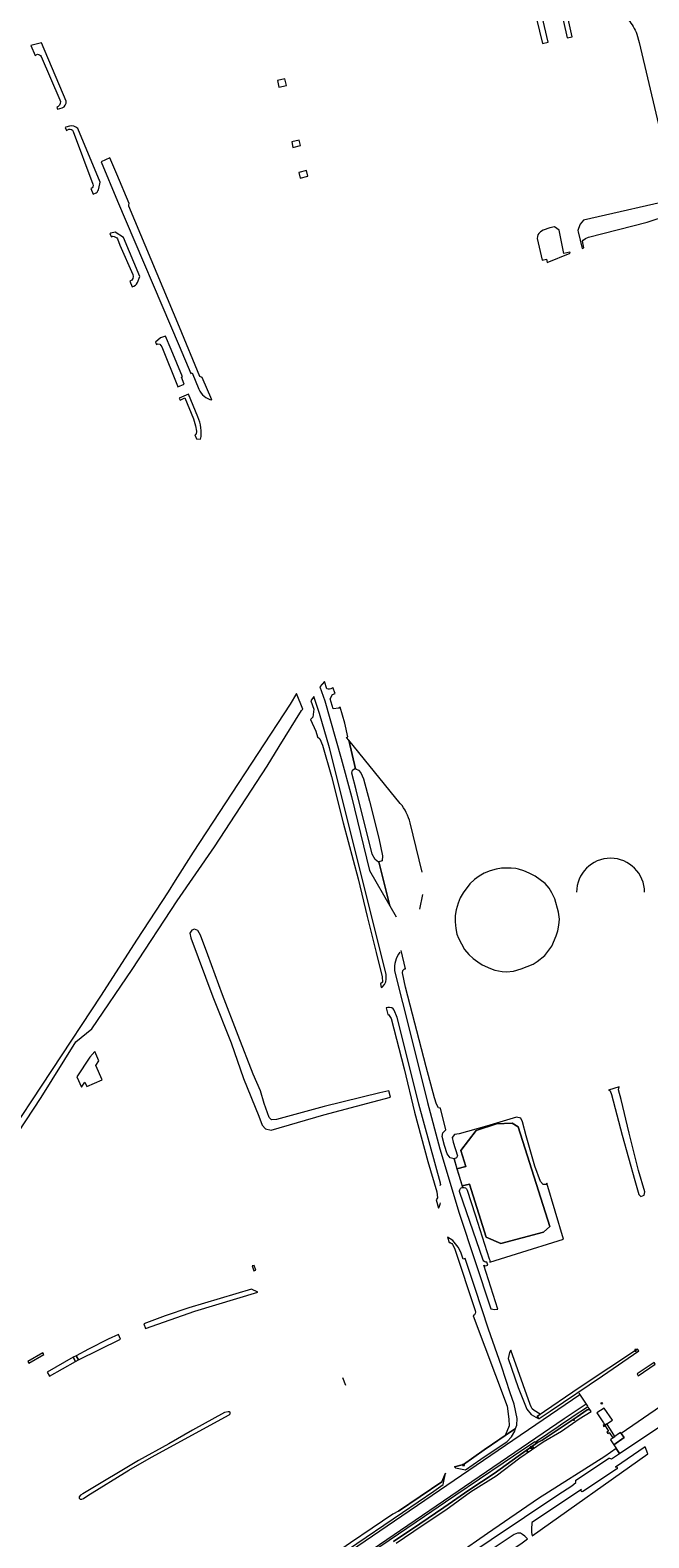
# Model space of a CAD drawing. Header units: metres. Extents: x 209813 to 223847, y 571801 to 587119.
# Tile 266 of 656: x 220478 to 220723, y 574073 to 574669. Entities that reach past the tile are written whole.
import ezdxf
from ezdxf.enums import TextEntityAlignment as Align

# ---------------------------------------------------------------- set-up
doc = ezdxf.new("R2010")
doc.units = ezdxf.units.M
for name, color, linetype, lineweight in [('B-RO-GR-BEPLANTING_CULTUUR_BOSPLANTSOEN-GV', 8, 'Continuous', 0), ('B-RO-GR-BEPLANTING_CULTUUR_HEESTERS-GV', 8, 'Continuous', 0), ('B-RO-GR-GRAS-GV', 8, 'Continuous', 0), ('B-RO-GR-GROENVOORZIENING-GV', 8, 'Continuous', 0), ('B-RO-GW-TALUD_KRUIN-G', 8, 'Continuous', 0), ('B-RO-IE-MEUBILAIR_WEGMEUBILAIR-S', 8, 'Continuous', 0), ('B-RO-IE-TERREINAFSCHEIDING_KUNSTMATIG_HEKWERK_RASTER-G', 8, 'IE-TERREINAFSCHEIDING-KUNSTMATIG', 0), ('B-RO-KW-KUNSTWERK_SLUIS-GV', 8, 'Continuous', 0), ('B-RO-KW-KUNSTWERK_STUW-GV', 8, 'Continuous', 0), ('B-RO-OG-BEBOUWING_BEZINKTANK-GV', 8, 'Continuous', 0), ('B-RO-OG-TERREIN_CULTUURSCHEIDING-GV', 8, 'Continuous', 0), ('B-RO-OG-WATER_GREPPEL-GV', 8, 'Continuous', 0), ('B-RO-OG-WEG-GV', 8, 'Continuous', 0), ('B-RO-VH-GOOT-G', 8, 'Continuous', 0), ('B-RO-VH-VERHARDING_HALFVERHARDING_GRIND-GV', 8, 'Continuous', 0), ('B-RO-VH-VERHARDING_TEGEL-GV', 8, 'Continuous', 0), ('B-RO-VW-HALTEPAAL-S', 8, 'Continuous', 0), ('B-RO-VW-MARKERING-G', 8, 'Continuous', 0), ('B-RO-VW-VERKEERSTEKEN_BORD-S', 8, 'Continuous', 0)]:
    doc.layers.add(name, color=color, linetype=linetype, lineweight=lineweight)
doc.styles.add('NLCS-ISO', font='txt')
doc.styles.add('NLCS-ISO-ANNOTATIVE-T18', font='txt', dxfattribs={"height": 1.8})
doc.linetypes.add('IE-TERREINAFSCHEIDING-KUNSTMATIG', pattern='A,4,[82,NLCS.shx,S=0.75,R=90,X=0,Y=0],4,-2', length=10)

# ---------------------------------------------------------------- blocks, each defined once
blk = doc.blocks.new('SIE-WEG_PAAL_RECLAMEBORD-SO')
at = {"color": 0, "linetype": 'ByBlock', "lineweight": 18}
blk.add_circle((0, 0), 1.5, dxfattribs=at)
at = {"color": 0, "linetype": 'ByBlock', "lineweight": 18, "style": 'NLCS-ISO'}
blk.add_text('rb', height=1.5, dxfattribs=at).set_placement((0, 0.1), align=Align.MIDDLE_CENTER)
blk = doc.blocks.new('SIE-WEG_VERKEERSBORD_STRAATNAAM-SO')
at = {"color": 0, "linetype": 'ByBlock', "lineweight": 18}
blk.add_lwpolyline([(-3.2, -1.2), (3.2, -1.2), (3.2, 1.2), (-3.2, 1.2)], close=True, dxfattribs=at)
at = {"color": 0, "linetype": 'ByBlock', "lineweight": 18, "style": 'NLCS-ISO'}
blk.add_text('straat', height=1.5, dxfattribs=at).set_placement((0, 0.2), align=Align.MIDDLE_CENTER)
blk = doc.blocks.new('SVW-HALTEPAAL-SO')
for p, q in [((-1.3, 1.1), (1.3, 1.1)), ((-1.3, -1.1), (1.3, -1.1))]:
    blk.add_line(p, q)
blk.add_lwpolyline([(-1.1, -1.8), (1.1, -1.8, 0.414214), (1.3, -1.6), (1.3, 1.6, 0.414214), (1.1, 1.8), (-1.1, 1.8, 0.414214), (-1.3, 1.6), (-1.3, -1.6, 0.414214)], format="xyb", close=True)
at = {"lineweight": 18, "style": 'NLCS-ISO'}
blk.add_text('h', height=1.8, dxfattribs=at).set_placement((0, 0), align=Align.MIDDLE_CENTER)
blk = doc.blocks.new('SAL-VERWIJZING_SYMBOOL-SO')
at = {"color": 0, "linetype": 'ByBlock', "lineweight": -2}
blk.add_circle((0, 0), 0.9, dxfattribs=at)
at = {"color": 0, "linetype": 'ByBlock', "lineweight": -2, "style": 'NLCS-ISO-ANNOTATIVE-T18'}
blk.add_attdef('SYMBOOL', (2.5, -2.5), '', height=1.8, dxfattribs=at)
blk = doc.blocks.new('SIE-WEG_BRIEVENBUS-SO')
at = {"color": 0, "linetype": 'ByBlock', "lineweight": 18}
for points in [[(2, -1), (2, 1), (-2, 1), (-2, -1)], [(-0.1, 0.2), (-0.1, 0.8), (-1.8, 0.8), (-1.8, 0.2)], [(0.1, 0.2), (0.1, 0.8), (1.8, 0.8), (1.8, 0.2)]]:
    blk.add_lwpolyline(points, close=True, dxfattribs=at)

msp = doc.modelspace()

# ---------------------------------------------------------------- linework, layer by layer
at = {"layer": 'B-RO-GR-BEPLANTING_CULTUUR_BOSPLANTSOEN-GV', "flags": 128}
msp.add_lwpolyline([(220583.172, 574406.644), (220580.645, 574402.431), (220542.34, 574343.821), (220535.158, 574332.613), (220532.395, 574328.193), (220519.821, 574309.079), (220505.954, 574287.23), (220466.547, 574227.738), (220468.673, 574222.376), (220470.019, 574228.383), (220482.21, 574246.837), (220495.932, 574268.823), (220502.192, 574274.034), (220518.167, 574297.455), (220535.947, 574324.565), (220550.738, 574346.002), (220571.628, 574377.896), (220576.255, 574385.704), (220585.137, 574399.935), (220585.729, 574400.516)], close=True, dxfattribs=at)
msp.add_lwpolyline([(220650.696, 574210.087), (220653.879, 574200.347), (220659.457, 574182.991), (220659.619, 574182.438), (220659.675, 574181.686), (220670.22, 574184.96), (220688.782, 574190.76), (220682.267, 574212.92), (220682.018, 574212.341), (220680.713, 574212.353), (220679.654, 574213.605), (220677.49, 574219.624), (220673.984, 574231.581), (220672.541, 574237.217), (220671.867, 574238.637), (220670.258, 574239.067), (220658.403, 574235.41), (220647.549, 574232.393), (220645.625, 574232.102), (220644.809, 574230.961), (220645.15, 574229.137), (220646.893, 574223.686), (220646.477, 574222.864), (220645.513, 574222.574), (220646.66, 574218.531), (220650.123, 574219.445), (220648.176, 574225.871), (220654.277, 574233.724), (220662.324, 574236.32), (220668.49, 574236.579), (220670.891, 574235.151), (220683.417, 574195.757), (220680.886, 574193.55), (220664.077, 574189.072), (220658.236, 574191.538), (220651.681, 574212.566), (220648.781, 574211.907), (220648.993, 574211.246)], dxfattribs=at)
at = {"layer": 'B-RO-GR-BEPLANTING_CULTUUR_BOSPLANTSOEN-GV'}
msp.add_lwpolyline([(220648.993, 574211.246, -0.3844053), (220650.696, 574210.087)], format="xyb", dxfattribs=at)
at = {"layer": 'B-RO-GR-BEPLANTING_CULTUUR_HEESTERS-GV', "flags": 128}
for points in [[(220679.513, 574678.511), (220677.058, 574677.948), (220680.468, 574663.814), (220682.776, 574664.345)], [(220690.828, 574681.079), (220687.052, 574680.237), (220690.311, 574666.08), (220692.278, 574666.533), (220689.641, 574678.417), (220691.292, 574678.942)]]:
    msp.add_lwpolyline(points, close=True, dxfattribs=at)
at = {"layer": 'B-RO-GR-GRAS-GV', "flags": 128}
for points in [[(220576.232, 574646.651), (220579.189, 574647.305), (220578.575, 574649.943), (220575.628, 574649.251)], [(220581.282, 574624.919), (220581.78, 574622.777), (220584.778, 574623.453), (220584.275, 574625.593)], [(220584.081, 574612.872), (220584.606, 574610.612), (220587.614, 574611.371), (220587.096, 574613.577)], [(220646.66, 574218.531), (220648.781, 574211.907), (220651.681, 574212.566), (220658.236, 574191.538), (220664.077, 574189.072), (220680.886, 574193.55), (220683.417, 574195.757), (220670.891, 574235.151), (220668.49, 574236.579), (220662.324, 574236.32), (220654.277, 574233.724), (220648.176, 574225.871), (220650.123, 574219.445)]]:
    msp.add_lwpolyline(points, close=True, dxfattribs=at)
at = {"layer": 'B-RO-GR-GROENVOORZIENING-GV', "flags": 128}
for points in [[(220624.255, 574363.158), (220603.842, 574388.169), (220606.538, 574376.833), (220607.656, 574376.387), (220608.664, 574375.269), (220609.626, 574372.929), (220612.034, 574364.015), (220615.767, 574349.398), (220617.181, 574342.388), (220617.087, 574340.497), (220615.756, 574340.033), (220620.106, 574322.662), (220622.608, 574318.318)], [(220632.858, 574335.998), (220628.143, 574355.444)], [(220631.931, 574321.332), (220633.157, 574327.161)]]:
    msp.add_lwpolyline(points, dxfattribs=at)
at = {"layer": 'B-RO-GR-GROENVOORZIENING-GV'}
msp.add_lwpolyline([(220628.143, 574355.444, 0.1088212), (220624.255, 574363.158)], format="xyb", dxfattribs=at)
at = {"layer": 'B-RO-GW-TALUD_KRUIN-G', "flags": 128}
msp.add_lwpolyline([(220699.232, 574123.384), (220698.823, 574123.364), (220698.217, 574123.22), (220694.221, 574120.4), (220680.436, 574111.241), (220678.545, 574110.225), (220670.871, 574104.883), (220661.387, 574097.948), (220651.31, 574091.353), (220641.416, 574084.609), (220631.983, 574078.048), (220621.577, 574071.166)], dxfattribs=at)
at = {"layer": 'B-RO-IE-TERREINAFSCHEIDING_KUNSTMATIG_HEKWERK_RASTER-G', "flags": 128}
for points in [[(220645.719, 574100.69), (220649.281, 574101.612), (220657.476, 574107.395), (220665.753, 574113.007)], [(220623.471, 574083.09), (220640.662, 574094.777), (220642.15, 574098.137)]]:
    msp.add_lwpolyline(points, dxfattribs=at)
at = {"layer": 'B-RO-KW-KUNSTWERK_SLUIS-GV', "flags": 128}
msp.add_lwpolyline([(220707.433, 574115.387), (220706, 574117.62), (220705.183, 574117.075), (220704.986, 574117.422), (220704.486, 574116.953), (220704.768, 574116.569), (220705.307, 574116.879), (220706.66, 574114.76), (220706.01, 574114.36), (220706.29, 574113.86), (220706.83, 574114.28), (220708.33, 574112.1), (220709.17, 574112.68)], close=True, dxfattribs=at)
at = {"layer": 'B-RO-KW-KUNSTWERK_STUW-GV', "flags": 128}
for points in [[(220708.175, 574119.07), (220704.948, 574123.818), (220701.984, 574121.972), (220704.647, 574118.018), (220705.183, 574117.075)], [(220708.693, 574109.38), (220712.771, 574112.207), (220711.59, 574113.8), (220711.365, 574114.18), (220708.33, 574112.1), (220707.39, 574111.3)]]:
    msp.add_lwpolyline(points, close=True, dxfattribs=at)
at = {"layer": 'B-RO-OG-BEBOUWING_BEZINKTANK-GV'}
msp.add_lwpolyline([(220720.87, 574328, 1), (220693.97, 574328)], format="xyb", dxfattribs=at)
at = {"layer": 'B-RO-OG-BEBOUWING_BEZINKTANK-GV', "flags": 128}
msp.add_lwpolyline([(220654.88, 574300.49), (220656.62, 574299.27), (220659.92, 574297.83), (220661.68, 574297.17), (220664.5, 574296.71), (220666.32, 574296.59), (220669.09, 574296.781), (220672.08, 574297.67), (220676.82, 574299.61), (220678.38, 574300.57), (220681.46, 574303.03), (220684.14, 574306.65), (220685.92, 574310.73), (220686.54, 574312.71), (220686.96, 574314.99), (220687.2, 574317.35), (220686.82, 574320.07), (220685.32, 574325.35), (220684.22, 574327.77), (220683.1, 574329.65), (220681.56, 574331.49), (220677.54, 574334.43), (220675.2, 574335.63), (220673.06, 574336.51), (220671, 574337.15), (220669.92, 574337.39), (220668.12, 574337.57), (220664.3, 574337.53), (220662.12, 574337.21), (220659.76, 574336.47), (220657.44, 574335.55), (220655.42, 574334.37), (220653.62, 574333.03), (220651.7, 574331.31), (220649.06, 574327.81), (220647.92, 574325.81), (220647.08, 574323.69), (220646.32, 574321.07), (220645.98, 574318.85), (220645.94, 574316.35), (220646.24, 574313.61), (220646.66, 574311.49), (220647.3, 574309.83), (220649.68, 574305.35), (220651.32, 574303.45), (220653.12, 574301.83)], close=True, dxfattribs=at)
at = {"layer": 'B-RO-OG-TERREIN_CULTUURSCHEIDING-GV'}
msp.add_lwpolyline([(220714.524, 574673.275, -0.0716799), (220717.877, 574667.567)], format="xyb", dxfattribs=at)
at = {"layer": 'B-RO-OG-TERREIN_CULTUURSCHEIDING-GV', "flags": 128}
msp.add_lwpolyline([(220717.877, 574667.567), (220718.788, 574664.219), (220729.187, 574620.029), (220729.662, 574617.928), (220730.18, 574616.31), (220730.412, 574615.829), (220735.331, 574617.244)], dxfattribs=at)
at = {"layer": 'B-RO-OG-WATER_GREPPEL-GV', "flags": 128}
for points in [[(220619.705, 574249.425), (220616.2, 574248.609), (220594.089, 574243.193), (220575.287, 574238.154), (220573.3, 574237.998), (220572.359, 574238.849), (220570.448, 574244.383), (220568.958, 574249.383), (220566.006, 574256.035), (220560.044, 574271.315), (220553.878, 574287.464), (220548.115, 574303.213), (220545.208, 574311.054), (220544.198, 574312.825), (220542.806, 574313.473), (220541.703, 574312.983), (220541.004, 574311.859), (220541.429, 574309.919), (220550.131, 574286.681), (220557.325, 574268.426), (220562.245, 574254.265), (220568.256, 574239.471), (220569.574, 574235.843), (220570.918, 574234.358), (220573.197, 574233.813), (220594, 574239.995), (220613.417, 574245.134), (220620.357, 574246.868)], [(220706.613, 574249.756), (220707.334, 574249.457), (220707.775, 574248.002), (220712.065, 574231.947), (220716.982, 574213.969), (220718.642, 574208.4), (220719.448, 574207.633), (220720.668, 574208.106), (220720.965, 574209.53), (220718.542, 574217.941), (220714.758, 574232.676), (220711.565, 574246.04), (220710.564, 574249.836), (220710.801, 574250.983)], [(220499.326, 574090.379), (220498.62, 574090.018), (220497.682, 574089.447), (220497.186, 574088.725), (220497.186, 574088.208), (220497.552, 574087.799), (220498.253, 574087.799), (220498.898, 574088.104), (220500.568, 574089.345), (220516.854, 574099.278), (220525.757, 574104.419), (220556.586, 574121.204), (220556.964, 574121.631), (220556.964, 574122.075), (220556.866, 574122.265), (220556.621, 574122.371), (220556.075, 574122.426), (220554.675, 574122.151), (220541.976, 574115.168), (220532.721, 574109.712), (220520.691, 574103.158)]]:
    msp.add_lwpolyline(points, close=True, dxfattribs=at)
at = {"layer": 'B-RO-OG-WEG-GV', "flags": 128}
for points in [[(220492.036, 574641.057), (220482.318, 574664.073), (220478.111, 574663.136), (220479.773, 574659.161)], [(220479.773, 574659.161), (220480.708, 574659.603)], [(220482.112, 574658.685), (220489.561, 574641.61)], [(220488.923, 574638.901), (220488.333, 574638.688), (220488.653, 574637.923), (220490.483, 574638.396)], [(220493.354, 574631.209), (220491.959, 574630.787), (220491.705, 574630.625), (220492.19, 574629.463)], [(220492.19, 574629.463), (220493.15, 574629.937)], [(220494.754, 574629.09), (220502.657, 574608.209)], [(220505.036, 574606.456), (220505.535, 574609.018), (220496.621, 574630.181)], [(220516.933, 574600.616), (220512.07, 574612.176), (220509.355, 574618.566), (220505.948, 574617.062), (220512.34, 574601.47), (220536.796, 574544.221), (220541.416, 574533.296), (220541.887, 574533.495), (220544.56, 574527.04)], [(220501.837, 574606.529), (220502.791, 574604.263), (220503.926, 574604.725)], [(220545.912, 574531.768), (220544.962, 574532.09), (220536.836, 574551.616), (220516.831, 574599.487)], [(220741.587, 574603.214), (220740.224, 574602.972), (220740.077, 574603.653), (220736.192, 574602.723), (220736.153, 574602.891), (220696.704, 574593.934)], [(220696.704, 574593.934), (220695.46, 574592.41), (220694.68, 574590.73), (220694.54, 574589.85), (220694.62, 574589.31), (220696.138, 574582.725), (220696.904, 574583.025), (220696.3, 574585.59), (220696.58, 574586.09), (220697.46, 574586.73), (220698.74, 574587.25), (220721.9, 574593.13), (220730.38, 574595.91)], [(220520.269, 574569.295), (220521.25, 574571.708), (220514.74, 574587.164), (220511.398, 574589.187), (220509.709, 574588.775), (220509.385, 574588.597), (220509.929, 574587.305), (220510.488, 574587.569)], [(220512.396, 574586.518), (220513.307, 574584.136), (220518.472, 574572.451)], [(220517.294, 574569.808), (220518.219, 574567.612)], [(220549.717, 574522.841), (220545.912, 574531.768)], [(220544.176, 574516.164), (220540.438, 574525.082), (220536.751, 574523.544), (220537.087, 574522.745), (220538.966, 574523.601), (220542.458, 574515.37), (220543.25, 574512.626), (220543.648, 574510.511), (220543.449, 574509.306), (220542.92, 574508.955), (220543.641, 574507.371), (220545.253, 574507.291)], [(220595.211, 574408.472), (220594.273, 574411.427), (220592.462, 574409.237), (220594.38, 574403.71), (220600.86, 574380.97), (220604.88, 574365.85), (220612.074, 574336.611), (220620.106, 574322.662), (220615.756, 574340.033), (220615.582, 574339.972), (220614.257, 574340.922), (220613.128, 574343.027), (220606.746, 574368.516), (220605.132, 574375.19), (220605.346, 574376.363), (220606.281, 574376.935), (220606.538, 574376.833), (220603.842, 574388.169), (220602.971, 574389.236), (220603.531, 574389.474), (220602.342, 574394.946), (220600.508, 574401.214), (220599.9, 574400.891), (220597.719, 574400.568), (220596.465, 574404.52), (220597.475, 574406.329), (220598.456, 574406.615), (220597.529, 574409.043), (220597.273, 574408.725)], [(220648.993, 574211.246), (220645.513, 574222.574), (220644.016, 574222.94), (220642.822, 574224.492), (220641.706, 574227.786), (220640.84, 574231.416), (220641.12, 574232.756), (220642.318, 574233.984), (220640.151, 574242.635), (220639.294, 574242.693), (220638.536, 574244.13), (220637.74, 574246.671), (220634.5, 574258.947), (220626.306, 574290.49), (220625.098, 574296.11), (220625.212, 574297.115), (220625.963, 574297.737), (220626.358, 574297.702), (220624.552, 574304.912)], [(220622.006, 574296.88), (220628.32, 574271.83), (220635, 574244.8), (220639.89, 574226.48), (220647.53, 574201.08), (220660.103, 574163.152), (220661.627, 574162.925), (220662.799, 574163.08), (220657.272, 574180.488), (220657.958, 574180.163), (220658.862, 574180.463), (220658.454, 574181.701)], [(220639.871, 574212.057), (220640.318, 574212.206), (220640.09, 574212.9), (220631.53, 574244.2), (220624.96, 574270.67), (220623.005, 574278.451), (220621.852, 574281.328), (220621.426, 574281.857), (220620.923, 574282.232), (220620.019, 574282.464), (220619.296, 574282.425), (220618.694, 574282.294), (220619.344, 574279.673), (220619.597, 574279.67), (220620.641, 574278.1), (220625.782, 574258.18), (220629.909, 574240.97), (220635.2, 574221.419), (220638.706, 574209.462), (220638.999, 574207.12), (220638.395, 574206.309), (220639.4, 574203.035), (220639.556, 574203.344)], [(220657.054, 574182.432), (220647.742, 574209.27)], [(220653.084, 574160.466), (220666.467, 574124.692), (220667.174, 574119.535), (220667.271, 574116.937), (220665.753, 574113.007), (220669.878, 574115.804), (220670.298, 574117.198), (220670.446, 574119.777), (220669.245, 574125.48), (220667.729, 574129.917), (220664.25, 574140.48), (220659.17, 574155.12), (220653.91, 574171.22), (220649.954, 574183.09), (220649.132, 574182.882), (220648.131, 574185.594), (220647.156, 574187.571), (220645.047, 574190.227), (220642.92, 574191.562), (220643.564, 574189.463)], [(220644.906, 574188.653), (220645.677, 574187.158), (220653.883, 574162.46)], [(220738.503, 574130.499), (220738.2, 574130.285), (220737.302, 574131.558), (220736.735, 574131.109), (220736.522, 574131.416), (220735.883, 574130.896), (220736.09, 574130.62), (220711.59, 574113.8), (220712.771, 574112.207), (220708.693, 574109.38), (220710.954, 574105.992), (220736.438, 574122.998)], [(220621.577, 574071.166), (220631.983, 574078.048), (220641.416, 574084.609), (220651.31, 574091.353), (220661.387, 574097.948), (220670.871, 574104.883), (220678.545, 574110.225), (220680.436, 574111.241), (220694.221, 574120.4), (220698.217, 574123.22), (220698.823, 574123.364), (220699.232, 574123.384), (220698.561, 574124.291), (220698.457, 574124.435), (220696.696, 574123.252), (220694.189, 574121.584), (220690.044, 574118.781), (220688.603, 574117.735), (220686.743, 574116.522), (220682.595, 574113.729), (220678.474, 574110.898), (220677.546, 574110.291), (220677.408, 574110.485), (220669.021, 574104.911), (220664.903, 574102.073), (220646.28, 574089.447), (220642.162, 574086.61), (220633.882, 574081.003), (220623.547, 574073.972), (220612.039, 574066.165)], [(220622.562, 574070.433), (220632.863, 574077.449), (220642.218, 574083.615), (220651.987, 574090.694), (220662.216, 574097.138), (220671.554, 574104.203), (220680.746, 574110.526), (220688.023, 574114.802), (220694.944, 574119.683), (220699.772, 574122.593), (220699.232, 574123.384)], [(220695.896, 574091.695), (220676.314, 574078.624), (220676.277, 574077.745), (220676.159, 574076.752), (220676.159, 574074.624), (220676.355, 574073.384), (220722.154, 574105.846), (220721.075, 574108.609), (220709.337, 574100.551)], [(220620.983, 574045.592), (220686.569, 574089.563), (220692.057, 574093.194), (220693.645, 574094.433), (220693.664, 574094.75), (220693.679, 574095.156), (220693.726, 574095.373), (220693.965, 574095.564), (220706.715, 574104.073), (220706.973, 574104.064), (220707.754, 574103.857), (220710.954, 574105.992), (220709.688, 574107.889), (220705.104, 574104.737), (220678.974, 574088.06), (220658.802, 574074.317), (220635.211, 574057.887)], [(220709.8, 574099.681), (220696.452, 574090.872)]]:
    msp.add_lwpolyline(points, dxfattribs=at)
at = {"layer": 'B-RO-OG-WEG-GV'}
for points in [[(220480.708, 574659.603, -0.3247361), (220482.112, 574658.685)], [(220489.561, 574641.61, -0.3359737), (220488.923, 574638.901)], [(220490.483, 574638.396, 0.3378969), (220492.036, 574641.057)], [(220493.15, 574629.937, -0.3669434), (220494.754, 574629.09)], [(220496.621, 574630.181, 0.2699259), (220493.354, 574631.209)], [(220502.657, 574608.209, -0.4310977), (220501.837, 574606.529)], [(220503.926, 574604.725, 0.1516183), (220505.036, 574606.456)], [(220516.831, 574599.487, -0.1590188), (220516.933, 574600.616)], [(220510.488, 574587.569, -0.2613381), (220512.396, 574586.518)], [(220518.472, 574572.451, -0.4079443), (220517.294, 574569.808)], [(220518.219, 574567.612, 0.2547942), (220520.269, 574569.295)], [(220544.56, 574527.04, 0.2533711), (220549.717, 574522.841)], [(220545.253, 574507.291, 0.1486384), (220544.176, 574516.164)], [(220597.273, 574408.725, -0.1924899), (220595.211, 574408.472)], [(220624.042, 574304.299, 0.1959137), (220622.006, 574296.88)], [(220647.742, 574209.27, -0.4634859), (220648.993, 574211.246)], [(220639.556, 574203.344, 0.0530748), (220640.162, 574205.052)], [(220643.564, 574189.463, -0.2457399), (220644.906, 574188.653)], [(220658.454, 574181.701, -0.3562676), (220657.054, 574182.432)], [(220653.883, 574162.46, -0.4081095), (220653.084, 574160.466)], [(220709.337, 574100.551, -1.0694183), (220709.8, 574099.681)], [(220696.452, 574090.872, -0.9215353), (220695.896, 574091.695)]]:
    msp.add_lwpolyline(points, format="xyb", dxfattribs=at)
at = {"layer": 'B-RO-OG-WEG-GV', "flags": 128}
for points in [[(220685.25, 574591.38), (220683.391, 574590.966), (220680.78, 574589.972), (220679.72, 574589.336), (220679.102, 574588.664), (220678.678, 574588.099), (220678.466, 574587.462), (220678.342, 574586.773), (220680.381, 574578.079), (220682.024, 574578.574), (220682.329, 574577.247), (220691.4, 574580.865), (220691.345, 574581.338), (220688.913, 574580.764), (220687.054, 574590.055)], [(220527.851, 574544.716), (220528.117, 574545.016), (220529.104, 574544.914), (220529.838, 574543.806), (220536.141, 574528.385), (220536.264, 574527.97), (220538.766, 574529.071), (220537.621, 574531.802), (220538.084, 574531.991), (220533.617, 574542.812), (220531.355, 574548.029), (220529.4, 574547.341), (220527.438, 574545.699)], [(220588.789, 574403.705), (220590.075, 574400.461), (220589.621, 574397.313), (220588.74, 574396.328), (220590.794, 574391.805), (220591.455, 574389.493), (220592.461, 574388.694), (220593.467, 574386.154), (220597.02, 574373.783), (220601.696, 574355.45), (220607.596, 574333.294), (220611.085, 574318.434), (220614.633, 574304.142), (220617.061, 574294.51), (220617.142, 574292.374), (220616.357, 574291.717), (220616.711, 574290.291), (220617.076, 574290.523), (220617.935, 574291.54), (220618.544, 574292.625), (220618.657, 574293.687), (220618.71, 574295.539), (220596.18, 574385.19), (220592.24, 574398.77), (220589.987, 574405.51)], [(220503.343, 574265.028), (220501.385, 574262.81), (220496.28, 574254.955), (220498.082, 574250.832), (220499.435, 574252.881), (220500.189, 574251.157), (220506.3, 574253.799), (220503.807, 574259.52), (220504.983, 574261.301)], [(220522.718, 574157.2), (220523.435, 574155.405), (220542.99, 574162.213), (220567.883, 574169.752), (220565.345, 574171.004), (220540.642, 574163.552), (220531.158, 574160.349)], [(220508.708, 574151.109), (220500.925, 574147.256), (220496.002, 574144.64), (220496.89, 574142.969), (220513.514, 574151.232), (220512.713, 574152.963)], [(220477.318, 574141.647), (220483.244, 574145.112), (220482.84, 574145.822), (220476.908, 574142.353)], [(220678.927, 574119.822), (220678.392, 574120.63), (220679.587, 574121.439), (220677.181, 574122.97), (220676.473, 574123.649), (220675.986, 574124.358), (220675.558, 574125.377), (220667.945, 574146.872), (220667.504, 574145.928), (220666.891, 574143.502), (220670.89, 574131.98), (220674.318, 574123.511), (220675.99, 574121.424), (220677.859, 574120.309)], [(220484.526, 574138.154), (220485.472, 574136.53), (220495.674, 574142.299), (220494.776, 574143.989)], [(220650.022, 574099.509), (220656.169, 574103.627), (220666.507, 574110.676), (220668.286, 574112.502), (220669.559, 574114.747), (220669.878, 574115.804), (220657.476, 574107.395), (220649.281, 574101.612), (220645.719, 574100.69), (220646.096, 574100.215)], [(220641.245, 574093.711), (220642.15, 574098.137), (220640.662, 574094.777), (220623.471, 574083.09), (220621.301, 574081.942), (220613.128, 574076.353), (220604.587, 574070.609), (220596.398, 574064.854), (220590.984, 574061.483), (220592.096, 574060.093), (220603.4, 574067.752), (220625.161, 574082.538), (220637.559, 574090.98)], [(220641.451, 574050.278), (220671.889, 574070.219), (220674.566, 574072.116), (220673.55, 574073.16), (220672.59, 574073.86), (220671.79, 574074.36), (220670.66, 574074.4), (220669.25, 574073.908), (220622.545, 574042.734), (220541.889, 573987.253), (220541.44, 573985.92), (220541.25, 573984.9), (220541.33, 573983.6), (220541.67, 573982.44), (220541.762, 573982.286), (220552.093, 573989.496), (220587.549, 574013.599), (220602.447, 574023.611), (220611.112, 574030.26)]]:
    msp.add_lwpolyline(points, close=True, dxfattribs=at)
at = {"layer": 'B-RO-VH-GOOT-G', "flags": 128}
msp.add_lwpolyline([(220602.739, 574132.802), (220601.515, 574135.923)], dxfattribs=at)
at = {"layer": 'B-RO-VH-VERHARDING_HALFVERHARDING_GRIND-GV', "flags": 128}
msp.add_lwpolyline([(220496.002, 574144.64), (220494.776, 574143.989), (220495.674, 574142.299), (220496.89, 574142.969)], close=True, dxfattribs=at)
at = {"layer": 'B-RO-VH-VERHARDING_TEGEL-GV', "flags": 128}
for points in [[(220566.379, 574180.359), (220565.659, 574180.141), (220566.235, 574178.232), (220567.065, 574178.485)], [(220678.927, 574119.822), (220679.225, 574119.782), (220683.515, 574122.626), (220704.248, 574136.617), (220718.627, 574146.503), (220718.127, 574147.174), (220695.353, 574132.129), (220678.392, 574120.63)], [(220724.641, 574141.983), (220717.904, 574137.402), (220718.414, 574136.667), (220725.11, 574141.258)]]:
    msp.add_lwpolyline(points, close=True, dxfattribs=at)
at = {"layer": 'B-RO-VW-MARKERING-G', "flags": 128}
for points in [[(220695.318, 574129.116), (220516.7, 574007.369)], [(220694.823, 574129.842), (220698.37, 574124.64)], [(220519.195, 574003.769), (220523.422, 574006.695), (220689.139, 574119.728), (220697.763, 574125.531)]]:
    msp.add_lwpolyline(points, dxfattribs=at)

# ---------------------------------------------------------------- block references
at = {"layer": 'B-RO-IE-MEUBILAIR_WEGMEUBILAIR-S', "xscale": 0.2, "yscale": 0.2, "zscale": 0.2}
for name, p in [('SIE-WEG_PAAL_RECLAMEBORD-SO', (220703.96, 574125.8)), ('SAL-VERWIJZING_SYMBOOL-SO', (220692.92, 574119.16)), ('SAL-VERWIJZING_SYMBOOL-SO', (220676.3, 574108.56)), ('SAL-VERWIJZING_SYMBOOL-SO', (220674.51, 574106.74)), ('SIE-WEG_BRIEVENBUS-SO', (220649.201, 574101.401))]:
    msp.add_blockref(name, p, dxfattribs=at)
at = {"layer": 'B-RO-VW-HALTEPAAL-S', "xscale": 0.2, "yscale": 0.2, "zscale": 0.2}
msp.add_blockref('SVW-HALTEPAAL-SO', (220717.343, 574146.751), dxfattribs=at)
at = {"layer": 'B-RO-VW-VERKEERSTEKEN_BORD-S', "xscale": 0.2, "yscale": 0.2, "zscale": 0.2}
msp.add_blockref('SIE-WEG_VERKEERSBORD_STRAATNAAM-SO', (220676.283, 574108.274), dxfattribs=at)

doc.saveas('drawing.dxf')
